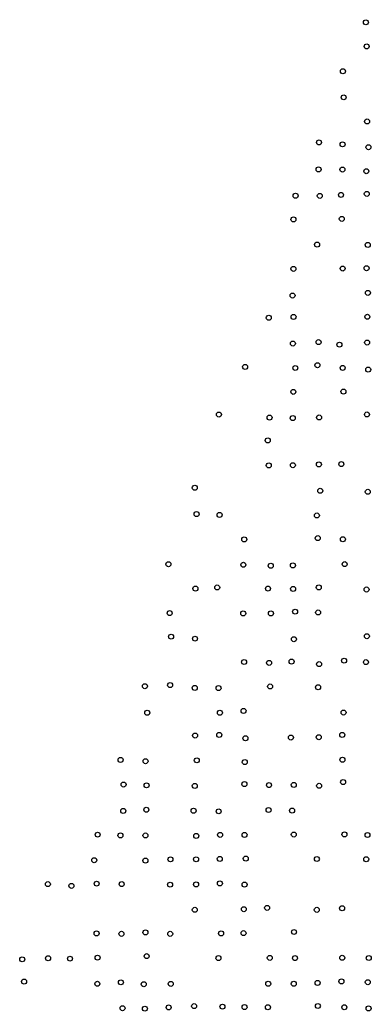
# Model space of a CAD drawing. Extents: x 20503438 to 20508873, y 7964251 to 7984667.
# Drawn here: x 20505938.5 to 20506079.1, y 7970978.6 to 7971374.8 of the extents above; entities that cross this region are included whole.
import ezdxf

# ---------------------------------------------------------------- set-up
doc = ezdxf.new("R2010")
doc.units = 0
doc.layers.add('SurSurveyPoints', color=7, linetype='Continuous')

msp = doc.modelspace()

# ---------------------------------------------------------------- linework, layer by layer
at = {"layer": 'SurSurveyPoints'}
for centre in [(20506076.98, 7971373.75), (20506077.3, 7971364.14), (20506067.81, 7971354.21), (20506068.1, 7971343.79), (20506077.45, 7971334.13), (20506058.24, 7971325.77), (20506067.67, 7971325.01), (20506078.02, 7971323.85), (20506058.08, 7971314.99), (20506067.59, 7971314.93), (20506077.16, 7971314.27), (20506048.87, 7971304.47), (20506058.55, 7971304.4), (20506067.04, 7971304.79), (20506077.36, 7971305.2), (20506048.01, 7971295.01), (20506067.34, 7971295.21), (20506057.46, 7971284.93), (20506077.71, 7971284.81), (20506047.98, 7971275.23), (20506067.7, 7971275.37), (20506077.26, 7971275.51), (20506047.65, 7971264.59), (20506077.81, 7971265.66), (20506038.15, 7971255.72), (20506048.03, 7971256.02), (20506077.57, 7971256.09), (20506047.78, 7971245.41), (20506058.06, 7971245.97), (20506066.38, 7971244.95), (20506077.49, 7971245.8), (20506028.68, 7971236.04), (20506048.76, 7971235.63), (20506057.6, 7971236.75), (20506067.69, 7971235.64), (20506077.9, 7971234.98), (20506047.96, 7971226.09), (20506068.03, 7971226.2), (20506018.19, 7971217.03), (20506077.42, 7971217.05), (20506038.45, 7971215.8), (20506047.72, 7971215.63), (20506058.26, 7971215.86), (20506037.71, 7971206.71), (20506067.17, 7971197.23), (20506038.15, 7971196.72), (20506047.78, 7971196.78), (20506058.18, 7971197.12), (20506008.54, 7971187.8), (20506058.74, 7971186.55), (20506077.75, 7971186.15), (20506009.26, 7971177.27), (20506018.48, 7971176.93), (20506057.38, 7971176.71), (20506028.33, 7971167.15), (20506057.73, 7971167.65), (20506067.77, 7971167.19), (20505997.99, 7971157.24), (20506027.97, 7971156.99), (20506038.93, 7971156.62), (20506047.8, 7971156.76), (20506068.5, 7971157.26), (20506008.78, 7971147.48), (20506017.5, 7971147.94), (20506037.83, 7971147.47), (20506047.88, 7971147.35), (20506058.15, 7971147.97), (20506077.24, 7971147.12), (20506048.67, 7971138.27), (20506057.88, 7971137.95), (20505998.49, 7971137.71), (20506027.9, 7971137.58), (20506038.99, 7971137.57), (20505999.06, 7971128.28), (20506008.62, 7971127.48), (20506048.19, 7971127.27), (20506077.37, 7971128.47), (20506028.26, 7971118.15), (20506047.28, 7971118.3), (20506068.26, 7971118.68), (20506077.02, 7971118.1), (20506038.26, 7971117.8), (20506058.26, 7971117.31), (20505988.59, 7971108.48), (20505998.67, 7971108.93), (20506008.52, 7971107.8), (20506018.04, 7971107.74), (20506038.68, 7971108.38), (20506057.85, 7971108.06), (20506028.05, 7971098.6), (20505989.53, 7971097.87), (20506018.58, 7971097.87), (20506068.05, 7971097.96), (20506008.65, 7971088.78), (20506018.32, 7971089), (20506028.82, 7971087.68), (20506047, 7971087.97), (20506058.12, 7971088.1), (20506067.54, 7971089.02), (20505978.86, 7971079.01), (20505988.84, 7971078.52), (20506009.34, 7971078.86), (20506067.63, 7971079.1), (20506028.56, 7971078.18), (20505980.06, 7971069.2), (20505989.25, 7971068.87), (20506008.54, 7971068.63), (20506028.38, 7971069.37), (20506038.23, 7971068.99), (20506048.16, 7971069.03), (20506058.29, 7971068.68), (20506067.89, 7971070.18), (20505979.93, 7971058.65), (20505989.15, 7971059.13), (20506008.06, 7971058.72), (20506038.06, 7971059.01), (20506047.45, 7971058.77), (20506018.1, 7971058.47), (20505969.68, 7971049.16), (20505978.82, 7971048.86), (20505988.8, 7971048.83), (20506009.12, 7971048.66), (20506018.65, 7971049.07), (20506028.44, 7971049.05), (20506048.16, 7971049.22), (20506068.43, 7971049.26), (20506077.61, 7971049.02), (20505968.34, 7971038.95), (20505988.79, 7971038.78), (20505998.82, 7971039.3), (20506009.04, 7971039.31), (20506018.54, 7971039.47), (20506028.94, 7971039.59), (20506057.38, 7971039.43), (20506077.1, 7971039.33), (20505949.77, 7971029.38), (20505959.18, 7971028.69), (20505969.28, 7971029.58), (20505979.29, 7971029.42), (20505998.65, 7971029.18), (20506009.06, 7971029.29), (20506018.56, 7971029.68), (20506028.48, 7971029.19), (20506008.54, 7971019.14), (20506028.16, 7971019.38), (20506037.47, 7971019.91), (20506057.35, 7971019.12), (20506067.45, 7971019.75), (20505969.26, 7971009.69), (20505979.21, 7971009.53), (20505988.81, 7971010.1), (20505998.71, 7971009.53), (20506019.04, 7971009.7), (20506028.03, 7971009.82), (20506048.22, 7971010.27), (20505939.54, 7970999.34), (20505949.86, 7970999.76), (20505958.61, 7970999.6), (20505969.65, 7971000.01), (20505989.28, 7971000.62), (20506018.01, 7970999.86), (20506038.55, 7970999.92), (20506048.62, 7970999.86), (20506067.54, 7970999.96), (20506078.11, 7970999.87), (20505940.24, 7970990.43), (20505969.56, 7970989.57), (20505978.96, 7970990.16), (20505988.12, 7970989.41), (20505998.91, 7970989.53), (20506037.92, 7970989.6), (20506048.16, 7970989.59), (20506057.67, 7970989.91), (20506067.2, 7970990.53), (20506077.74, 7970990.2), (20505979.63, 7970979.81), (20505988.56, 7970979.63), (20505998.08, 7970980.12), (20506008.28, 7970980.64), (20506019.61, 7970980.43), (20506028.45, 7970980.27), (20506037.81, 7970980.19), (20506057.77, 7970980.7), (20506068.36, 7970980.2), (20506078.06, 7970979.73)]:
    msp.add_circle(centre, 1, dxfattribs=at)

doc.saveas('drawing.dxf')
